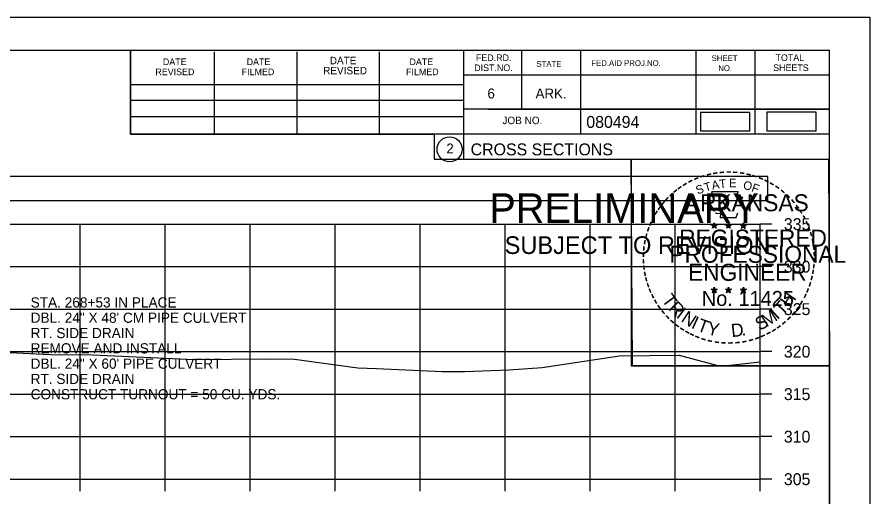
# Model space of a CAD drawing. Extents: x 1376273 to 1384221, y 378927 to 384592.
# Drawn here: x 1380254.2 to 1380354.6, y 383255.5 to 383311.9 of the extents above; entities that cross this region are included whole.
import ezdxf

# ---------------------------------------------------------------- set-up
doc = ezdxf.new("R2010")
doc.units = 0
for name, color, linetype in [('R_Axis', 7, 'Continuous'), ('R_Axis Annot', 7, 'Continuous'), ('R_Border', 7, 'Continuous'), ('R_Border PE', 7, 'Continuous'), ('R_Border Prem', 7, 'Continuous'), ('R_Drive', 7, 'Continuous'), ('R_Exist Surface', 7, 'Continuous'), ('R_Grid', 7, 'Continuous'), ('R_No Plot', 7, 'Continuous')]:
    doc.layers.add(name, color=color, linetype=linetype)

msp = doc.modelspace()

# ---------------------------------------------------------------- linework, layer by layer
at = {"layer": 'R_Axis'}
for p, q in [((1380341.66, 383257.55), (1380341.66, 383287.55)), ((1380343.06, 383287.55), (1380341.66, 383287.55)), ((1380343.06, 383282.55), (1380341.66, 383282.55)), ((1380343.06, 383277.55), (1380341.66, 383277.55)), ((1380343.06, 383272.55), (1380341.66, 383272.55)), ((1380343.06, 383267.55), (1380341.66, 383267.55)), ((1380343.06, 383262.55), (1380341.66, 383262.55)), ((1380041.66, 383257.55), (1380341.66, 383257.55)), ((1380261.66, 383256.15), (1380261.66, 383257.55)), ((1380271.66, 383256.15), (1380271.66, 383257.55)), ((1380281.66, 383256.15), (1380281.66, 383257.55)), ((1380291.66, 383256.15), (1380291.66, 383257.55)), ((1380301.66, 383256.15), (1380301.66, 383257.55)), ((1380311.66, 383256.15), (1380311.66, 383257.55)), ((1380321.66, 383256.15), (1380321.66, 383257.55)), ((1380331.66, 383256.15), (1380331.66, 383257.55)), ((1380341.66, 383256.15), (1380341.66, 383257.55)), ((1380343.06, 383257.55), (1380341.66, 383257.55))]:
    msp.add_line(p, q, dxfattribs=at)
at = {"layer": 'R_Axis Annot'}
msp.add_lwpolyline([(1380040.77, 383290.34), (1380342.57, 383290.34), (1380342.57, 383293.15), (1380040.77, 383293.15)], close=True, dxfattribs=at)
at = {"layer": 'R_Border'}
for p, q in [((1380033.66, 383308.01), (1380349.84, 383308.01)), ((1380267.58, 383298.13), (1380267.58, 383308.01)), ((1380277.44, 383298.13), (1380277.44, 383307.81)), ((1380287.2, 383298.13), (1380287.2, 383307.81)), ((1380296.88, 383298.13), (1380296.88, 383307.81)), ((1380306.74, 383308.01), (1380306.74, 383295.21)), ((1380313.58, 383308.01), (1380313.58, 383301.07)), ((1380320.52, 383308.01), (1380320.52, 383298.13)), ((1380334.1, 383308.01), (1380334.1, 383298.13)), ((1380341.04, 383308.01), (1380341.04, 383298.13)), ((1380349.84, 383102.55), (1380349.84, 383308.01)), ((1380349.84, 383305.07), (1380306.74, 383305.07)), ((1380349.84, 383305.09), (1380349.84, 383305.09)), ((1380267.58, 383303.99), (1380306.74, 383303.99)), ((1380267.58, 383302.13), (1380306.74, 383302.13)), ((1380349.84, 383301.07), (1380306.74, 383301.07)), ((1380309.7, 383301.07), (1380349.84, 383301.07)), ((1380267.58, 383298.13), (1380267.58, 383300.19)), ((1380267.58, 383300.19), (1380306.74, 383300.19)), ((1380349.84, 383298.13), (1380267.58, 383298.13)), ((1380306.74, 383295.21), (1380349.84, 383295.21))]:
    msp.add_line(p, q, dxfattribs=at)
msp.add_circle((1380305.12, 383296.35), 1.47, dxfattribs=at)
at = {"layer": 'R_Border PE'}
for p, q in [((1380335.92, 383287.47), (1380336.27, 383287.35)), ((1380335.92, 383287.47), (1380336.18, 383287.42)), ((1380335.92, 383287.47), (1380336.16, 383287.34)), ((1380336.27, 383287.72), (1380336.23, 383287.47)), ((1380336.27, 383287.35), (1380336.27, 383287.72)), ((1380336.27, 383287.72), (1380336.32, 383287.47)), ((1380336.62, 383287.47), (1380336.27, 383287.35)), ((1380336.62, 383287.47), (1380336.33, 383287.42)), ((1380336.62, 383287.47), (1380336.41, 383287.36)), ((1380337.59, 383287.47), (1380337.94, 383287.35)), ((1380337.59, 383287.47), (1380337.85, 383287.42)), ((1380337.59, 383287.47), (1380337.83, 383287.34)), ((1380337.94, 383287.72), (1380337.9, 383287.47)), ((1380337.94, 383287.35), (1380337.94, 383287.72)), ((1380337.94, 383287.72), (1380337.99, 383287.47)), ((1380338.29, 383287.47), (1380337.94, 383287.35)), ((1380338.29, 383287.47), (1380338, 383287.42)), ((1380338.29, 383287.47), (1380338.08, 383287.36)), ((1380339.36, 383287.45), (1380339.71, 383287.34)), ((1380339.36, 383287.45), (1380339.61, 383287.41)), ((1380339.36, 383287.45), (1380339.59, 383287.33)), ((1380339.71, 383287.71), (1380339.66, 383287.46)), ((1380339.71, 383287.34), (1380339.71, 383287.71)), ((1380339.71, 383287.71), (1380339.75, 383287.46)), ((1380340.05, 383287.45), (1380339.71, 383287.34)), ((1380340.05, 383287.45), (1380339.77, 383287.4)), ((1380340.05, 383287.45), (1380339.85, 383287.35)), ((1380336.06, 383287.06), (1380336.27, 383287.35)), ((1380336.06, 383287.06), (1380336.18, 383287.3)), ((1380336.06, 383287.06), (1380336.27, 383287.27)), ((1380336.48, 383287.06), (1380336.27, 383287.35)), ((1380336.48, 383287.06), (1380336.27, 383287.27)), ((1380336.48, 383287.06), (1380336.35, 383287.35)), ((1380337.73, 383287.06), (1380337.94, 383287.35)), ((1380337.73, 383287.06), (1380337.85, 383287.3)), ((1380337.73, 383287.06), (1380337.94, 383287.27)), ((1380338.15, 383287.06), (1380337.94, 383287.35)), ((1380338.15, 383287.06), (1380337.94, 383287.27)), ((1380338.15, 383287.06), (1380338.02, 383287.35)), ((1380339.49, 383287.05), (1380339.71, 383287.34)), ((1380339.49, 383287.05), (1380339.62, 383287.29)), ((1380339.49, 383287.05), (1380339.7, 383287.26)), ((1380339.92, 383287.05), (1380339.7, 383287.26)), ((1380339.92, 383287.05), (1380339.71, 383287.34)), ((1380339.92, 383287.05), (1380339.78, 383287.34)), ((1380335.92, 383279.89), (1380336.27, 383279.78)), ((1380335.92, 383279.89), (1380336.17, 383279.85)), ((1380335.92, 383279.89), (1380336.16, 383279.77)), ((1380336.05, 383279.48), (1380336.27, 383279.78)), ((1380336.05, 383279.48), (1380336.18, 383279.73)), ((1380336.05, 383279.48), (1380336.27, 383279.7)), ((1380336.27, 383280.15), (1380336.23, 383279.89)), ((1380336.27, 383279.78), (1380336.27, 383280.15)), ((1380336.27, 383280.15), (1380336.32, 383279.9)), ((1380336.61, 383279.89), (1380336.27, 383279.78)), ((1380336.48, 383279.48), (1380336.27, 383279.78)), ((1380336.48, 383279.48), (1380336.27, 383279.7)), ((1380336.61, 383279.89), (1380336.33, 383279.84)), ((1380336.48, 383279.48), (1380336.34, 383279.78)), ((1380336.61, 383279.89), (1380336.41, 383279.79)), ((1380337.59, 383279.89), (1380337.94, 383279.78)), ((1380337.59, 383279.89), (1380337.84, 383279.85)), ((1380337.59, 383279.89), (1380337.82, 383279.77)), ((1380337.72, 383279.48), (1380337.94, 383279.78)), ((1380337.72, 383279.48), (1380337.85, 383279.73)), ((1380337.72, 383279.48), (1380337.93, 383279.7)), ((1380337.94, 383280.15), (1380337.9, 383279.89)), ((1380338.15, 383279.48), (1380337.93, 383279.7)), ((1380337.94, 383279.78), (1380337.94, 383280.15)), ((1380337.94, 383280.15), (1380337.99, 383279.9)), ((1380338.28, 383279.89), (1380337.94, 383279.78)), ((1380338.15, 383279.48), (1380337.94, 383279.78)), ((1380338.28, 383279.89), (1380338, 383279.84)), ((1380338.15, 383279.48), (1380338.01, 383279.78)), ((1380338.28, 383279.89), (1380338.08, 383279.79)), ((1380339.35, 383279.88), (1380339.7, 383279.77)), ((1380339.35, 383279.88), (1380339.61, 383279.84)), ((1380339.35, 383279.88), (1380339.59, 383279.76)), ((1380339.49, 383279.47), (1380339.7, 383279.77)), ((1380339.49, 383279.47), (1380339.61, 383279.72)), ((1380339.49, 383279.47), (1380339.7, 383279.69)), ((1380339.7, 383280.14), (1380339.66, 383279.88)), ((1380339.7, 383279.77), (1380339.7, 383280.14)), ((1380339.7, 383280.14), (1380339.75, 383279.89)), ((1380340.05, 383279.88), (1380339.7, 383279.77)), ((1380339.92, 383279.47), (1380339.7, 383279.77)), ((1380339.92, 383279.47), (1380339.7, 383279.69)), ((1380340.05, 383279.88), (1380339.76, 383279.83)), ((1380339.92, 383279.47), (1380339.78, 383279.77)), ((1380340.05, 383279.88), (1380339.85, 383279.78))]:
    msp.add_line(p, q, dxfattribs=at)
for points in [[(1380335.96, 383291.34), (1380336.23, 383290.52)], [(1380339.47, 383290.42), (1380339.62, 383290.71), (1380338.93, 383290.68), (1380339.08, 383291.34), (1380335.96, 383291.34)], [(1380336.46, 383288.92), (1380336.46, 383288.83), (1380337.02, 383288.81), (1380336.96, 383288.34), (1380338.83, 383288.34), (1380339.04, 383288.88)], [(1380336.27, 383287.72), (1380336.48, 383287.06), (1380335.92, 383287.47), (1380336.62, 383287.47), (1380336.06, 383287.06), (1380336.27, 383287.72)], [(1380337.94, 383287.72), (1380338.15, 383287.06), (1380337.59, 383287.47), (1380338.29, 383287.47), (1380337.73, 383287.06), (1380337.94, 383287.72)], [(1380339.71, 383287.71), (1380339.92, 383287.05), (1380339.36, 383287.45), (1380340.05, 383287.45), (1380339.49, 383287.05), (1380339.71, 383287.71)], [(1380336.27, 383280.15), (1380336.48, 383279.48), (1380335.92, 383279.89), (1380336.61, 383279.89), (1380336.05, 383279.48), (1380336.27, 383280.15)], [(1380337.94, 383280.15), (1380338.15, 383279.48), (1380337.59, 383279.89), (1380338.28, 383279.89), (1380337.72, 383279.48), (1380337.94, 383280.15)], [(1380339.7, 383280.14), (1380339.92, 383279.47), (1380339.35, 383279.88), (1380340.05, 383279.88), (1380339.49, 383279.47), (1380339.7, 383280.14)]]:
    msp.add_lwpolyline(points, dxfattribs=at)
for centre, radius in [((1380336.27, 383287.35), 0.172), ((1380336.27, 383287.35), 0.145), ((1380336.27, 383287.35), 0.116), ((1380336.27, 383287.35), 0.0991), ((1380336.27, 383287.35), 0.0747), ((1380337.94, 383287.35), 0.172), ((1380337.94, 383287.35), 0.145), ((1380337.94, 383287.35), 0.116), ((1380337.94, 383287.35), 0.0991), ((1380337.94, 383287.35), 0.0747), ((1380339.7, 383287.34), 0.172), ((1380339.7, 383287.34), 0.145), ((1380339.7, 383287.34), 0.116), ((1380339.7, 383287.34), 0.0991), ((1380339.7, 383287.34), 0.0747), ((1380336.27, 383287.35), 0.0495), ((1380336.27, 383287.35), 0.0296), ((1380337.94, 383287.35), 0.0495), ((1380337.94, 383287.35), 0.0296), ((1380339.7, 383287.34), 0.0495), ((1380339.7, 383287.34), 0.0296), ((1380336.27, 383279.78), 0.172), ((1380336.27, 383279.78), 0.145), ((1380336.27, 383279.78), 0.116), ((1380336.27, 383279.78), 0.0991), ((1380336.27, 383279.78), 0.0747), ((1380336.27, 383279.78), 0.0495), ((1380336.27, 383279.78), 0.0296), ((1380337.94, 383279.78), 0.172), ((1380337.94, 383279.78), 0.145), ((1380337.94, 383279.78), 0.116), ((1380337.94, 383279.78), 0.0991), ((1380337.94, 383279.78), 0.0747), ((1380337.94, 383279.78), 0.0495), ((1380337.94, 383279.78), 0.0296), ((1380339.7, 383279.77), 0.172), ((1380339.7, 383279.77), 0.145), ((1380339.7, 383279.77), 0.116), ((1380339.7, 383279.77), 0.0991), ((1380339.7, 383279.77), 0.0747), ((1380339.7, 383279.77), 0.0495), ((1380339.7, 383279.77), 0.0296)]:
    msp.add_circle(centre, radius, dxfattribs=at)
at = {"layer": 'R_Drive'}
for points in [[(1380334.64, 383298.51), (1380340.47, 383298.51), (1380340.47, 383300.69), (1380334.64, 383300.69)], [(1380342.44, 383298.51), (1380348.28, 383298.51), (1380348.28, 383300.7), (1380342.44, 383300.7)]]:
    msp.add_lwpolyline(points, close=True, dxfattribs=at)
at = {"layer": 'R_Exist Surface'}
msp.add_lwpolyline([(1380245.54, 383272.86), (1380258.1, 383272.22), (1380263.15, 383272.17), (1380275.08, 383271.64), (1380283.83, 383271.69), (1380286.89, 383271.66), (1380294.31, 383270.66), (1380296.52, 383270.58), (1380304.26, 383270.22), (1380306.91, 383270.21), (1380312.1, 383270.41), (1380316.03, 383270.68), (1380325.11, 383272.07), (1380332.18, 383272.14), (1380332.41, 383272.06), (1380336.84, 383270.89), (1380337.44, 383270.89), (1380341.66, 383271.36)], dxfattribs=at)
at = {"layer": 'R_Grid'}
for p, q in [((1380041.66, 383287.55), (1380341.66, 383287.55)), ((1380261.66, 383257.55), (1380261.66, 383287.55)), ((1380271.66, 383257.55), (1380271.66, 383287.55)), ((1380281.66, 383257.55), (1380281.66, 383287.55)), ((1380291.66, 383257.55), (1380291.66, 383287.55)), ((1380301.66, 383257.55), (1380301.66, 383287.55)), ((1380311.66, 383257.55), (1380311.66, 383287.55)), ((1380321.66, 383257.55), (1380321.66, 383287.55)), ((1380331.66, 383257.55), (1380331.66, 383287.55)), ((1380341.66, 383257.55), (1380341.66, 383287.55)), ((1380041.66, 383282.55), (1380341.66, 383282.55)), ((1380041.66, 383277.55), (1380341.66, 383277.55)), ((1380041.66, 383272.55), (1380341.66, 383272.55)), ((1380041.66, 383267.55), (1380341.66, 383267.55)), ((1380041.66, 383262.55), (1380341.66, 383262.55)), ((1380041.66, 383257.55), (1380341.66, 383257.55))]:
    msp.add_line(p, q, dxfattribs=at)
at = {"layer": 'R_No Plot'}
for p, q in [((1380021.26, 383311.9), (1380354.59, 383311.9)), ((1380325.87, 383272.75), (1380325.87, 383272.75))]:
    msp.add_line(p, q, dxfattribs=at)
for points in [[(1380021.25, 383311.9), (1380354.59, 383311.9), (1380354.59, 383098.57), (1380021.25, 383098.57)], [(1380267.58, 383308.01), (1380267.58, 383298.13), (1380303.31, 383298.13), (1380303.31, 383295.21), (1380326.51, 383295.21), (1380326.51, 383270.88), (1380349.84, 383270.88), (1380349.84, 383102.55), (1380033.66, 383102.55), (1380033.66, 383308.01)], [(1380326.51, 383295.21), (1380349.72, 383295.21), (1380349.84, 383270.88), (1380326.63, 383270.88)]]:
    msp.add_lwpolyline(points, close=True, dxfattribs=at)

# ---------------------------------------------------------------- texts
at = {"layer": 'R_Axis Annot'}
for s, height, p in [('335', 1.4, (1380344.46, 383286.85)), ('330', 1.4, (1380344.46, 383281.85)), ('STA. 268+53 IN PLACE', 1.2, (1380255.82, 383277.74)), ('325', 1.4, (1380344.46, 383276.85)), ('DBL. 24" X 48\' CM PIPE CULVERT', 1.2, (1380255.82, 383275.94)), ('RT. SIDE DRAIN', 1.2, (1380255.82, 383274.14)), ('REMOVE AND INSTALL', 1.2, (1380255.82, 383272.34)), ('320', 1.4, (1380344.46, 383271.85)), ('DBL. 24" X 60\' PIPE CULVERT', 1.2, (1380255.82, 383270.54)), ('RT. SIDE DRAIN', 1.2, (1380255.82, 383268.74)), ('CONSTRUCT TURNOUT = 50 CU. YDS.', 1.2, (1380255.82, 383266.94)), ('315', 1.4, (1380344.46, 383266.85)), ('310', 1.4, (1380344.46, 383261.85)), ('305', 1.4, (1380344.46, 383256.85))]:
    msp.add_text(s, height=height, dxfattribs=at).set_placement(p)
at = {"layer": 'R_Border'}
for s, height, p in [('FED.RD.', 0.782, (1380308.22, 383306.73)), ('TOTAL', 0.782, (1380343.48, 383306.73)), ('DATE', 0.782, (1380271.38, 383306.25)), ('DATE', 0.782, (1380281.24, 383306.25)), ('DATE', 0.879, (1380291.02, 383306.35)), ('DATE', 0.782, (1380300.4, 383306.25)), ('STATE', 0.684, (1380315.34, 383306.05)), ('FED.AID PROJ.NO.', 0.684, (1380321.8, 383306.15)), ('SHEET', 0.684, (1380335.96, 383306.73)), ('REVISED', 0.782, (1380270.5, 383305.07)), ('FILMED', 0.782, (1380280.66, 383305.07)), ('REVISED', 0.879, (1380290.24, 383305.17)), ('FILMED', 0.782, (1380300, 383305.07)), ('DIST.NO.', 0.782, (1380308.02, 383305.55)), ('NO.', 0.684, (1380336.74, 383305.55)), ('SHEETS', 0.782, (1380343.2, 383305.55)), ('6', 1.17, (1380309.58, 383302.33)), ('ARK.', 1.172, (1380315.24, 383302.33)), ('JOB NO.', 0.879, (1380311.34, 383299.31)), ('080494', 1.4, (1380321.21, 383298.87)), ('2', 1.17, (1380304.74, 383295.86)), ('CROSS SECTIONS', 1.4, (1380307.6, 383295.64))]:
    msp.add_text(s, height=height, rotation=360, dxfattribs=at).set_placement(p)
at = {"layer": 'R_Border PE'}
for s, height, rotation, p in [('-', 1.6, 13.6301, (1380335.46, 383292.71)), ('-', 1.6, 10.2193, (1380336.14, 383292.87)), ('-', 1.6, 5.8968, (1380336.87, 383292.98)), ('-', 1.6, 0.1862, (1380337.64, 383293.06)), ('-', 1.6, 357.743, (1380338.36, 383293.04)), ('-', 1.6, 352.1617, (1380339.11, 383292.99)), ('-', 1.6, 347.2049, (1380339.83, 383292.87)), ('-', 1.6, 34.0636, (1380332.85, 383291.51)), ('-', 1.6, 28.7918, (1380333.44, 383291.88)), ('-', 1.6, 24.3072, (1380334.08, 383292.2)), ('-', 1.6, 19.1761, (1380334.71, 383292.47)), ('T', 1, 16.4036, (1380335.23, 383291.35)), ('A', 1, 11.2132, (1380336.06, 383291.6)), ('T', 1, 6.0228, (1380336.91, 383291.77)), ('E', 1, 0.8323, (1380338.01, 383291.88)), ('O', 1, 350.4515, (1380339.62, 383291.67)), ('-', 1.6, 342.3362, (1380340.46, 383292.72)), ('-', 1.6, 337.8551, (1380341.2, 383292.49)), ('-', 1.6, 334.1211, (1380341.83, 383292.22)), ('-', 1.6, 329.6409, (1380342.41, 383291.94)), ('-', 1.6, 38.9507, (1380331.79, 383290.74)), ('-', 1.6, 36.2317, (1380332.27, 383291.12)), ('S', 1, 21.594, (1380334.32, 383291.02)), ('F', 1, 340.0707, (1380340.57, 383291.44)), ('-', 1.6, 325.8627, (1380343.05, 383291.58)), ('-', 1.6, 320.5297, (1380343.66, 383291.15)), ('-', 1.6, 48.423, (1380330.91, 383289.85)), ('-', 1.6, 42.9622, (1380331.36, 383290.32)), ('ARKANSAS', 2, 360, (1380332.82, 383289.06)), ('-', 1.6, 315.5786, (1380344.26, 383290.67)), ('-', 1.6, 309.8797, (1380344.83, 383290.12)), ('-', 1.6, 54.2325, (1380330.1, 383288.79)), ('-', 1.6, 50.6142, (1380330.51, 383289.36)), ('-', 1.6, 306.6522, (1380345.35, 383289.51)), ('-', 1.6, 62.8713, (1380329.46, 383287.65)), ('-', 1.6, 58.0706, (1380329.77, 383288.27)), ('-', 1.4, 303.6753, (1380345.84, 383288.95)), ('-', 1.6, 299.6684, (1380346.16, 383288.34)), ('-', 1.6, 67.7743, (1380329.2, 383287.04)), ('-', 1.6, 294.6628, (1380346.48, 383287.73)), ('-', 1.6, 75.461, (1380328.78, 383285.7)), ('-', 1.6, 72.3945, (1380328.98, 383286.41)), ('REGISTERED', 2, 360, (1380332.14, 383284.91)), ('DWB', 0.01, 360, (1380336.26, 383287.35)), ('DWB', 0.01, 360, (1380337.93, 383287.35)), ('DWB', 0.01, 360, (1380339.69, 383287.34)), ('-', 1.6, 290.5728, (1380346.74, 383287.15)), ('-', 1.6, 285.1233, (1380346.97, 383286.57)), ('-', 1.6, 81.2013, (1380328.65, 383284.98)), ('-', 1.6, 280.5493, (1380347.17, 383285.83)), ('-', 1.6, 85.1863, (1380328.57, 383284.29)), ('PROFESSIONAL', 2, 360, (1380330.99, 383283)), ('-', 1.6, 276.5962, (1380347.33, 383285.06)), ('-', 1.6, 94.1959, (1380328.58, 383282.87)), ('-', 1.6, 89.0622, (1380328.55, 383283.59)), ('-', 1.6, 274.3301, (1380347.39, 383284.34)), ('-', 1.6, 269.9407, (1380347.43, 383283.71)), ('-', 1.6, 98.9479, (1380328.66, 383282.2)), ('ENGINEER', 2, 360, (1380333.18, 383280.88)), ('-', 1.6, 263.5172, (1380347.41, 383283.04)), ('-', 1.6, 101.7149, (1380328.79, 383281.47)), ('-', 1.6, 255.7626, (1380347.23, 383281.71)), ('-', 1.6, 260.9953, (1380347.34, 383282.39)), ('-', 1.6, 105.4578, (1380328.95, 383280.87)), ('-', 1.6, 109.0874, (1380329.17, 383280.24)), ('-', 1.6, 252.8681, (1380347.05, 383280.99)), ('-', 1.6, 114.0643, (1380329.42, 383279.65)), ('T', 1.54, 306.0406, (1380330.03, 383278.62)), ('No. 11425', 1.757, 360, (1380334.8, 383277.93)), ('DWB', 0.01, 360, (1380336.25, 383279.78)), ('DWB', 0.01, 360, (1380337.92, 383279.78)), ('DWB', 0.01, 360, (1380339.69, 383279.77)), ('H', 1.54, 54.6088, (1380345.15, 383277.65)), ('-', 1.6, 247.8887, (1380346.82, 383280.31)), ('-', 1.6, 115.7289, (1380329.73, 383279.03)), ('-', 1.6, 120.4471, (1380330.08, 383278.44)), ('R', 1.54, 314.005, (1380330.79, 383277.57)), ('T', 1.54, 46.6444, (1380344.26, 383276.71)), ('-', 1.6, 239.0712, (1380346.17, 383278.93)), ('-', 1.6, 244.6197, (1380346.56, 383279.69)), ('-', 1.6, 125.8934, (1380330.49, 383277.88)), ('-', 1.6, 130.7181, (1380330.95, 383277.33)), ('I', 1.54, 321.9694, (1380331.69, 383276.64)), ('M', 1.54, 32.6563, (1380342.41, 383275.39)), ('I', 1.54, 42.1136, (1380343.7, 383276.23)), ('-', 1.6, 233.8452, (1380345.77, 383278.28)), ('-', 1.6, 134.2238, (1380331.47, 383276.78)), ('N', 1.54, 326.5002, (1380332.26, 383276.17)), ('I', 1.54, 335.3603, (1380333.46, 383275.38)), ('T', 1.54, 339.8912, (1380334.13, 383275.05)), ('S', 1.54, 26.9312, (1380341.57, 383274.98)), ('-', 1.6, 225.7653, (1380344.86, 383277.15)), ('-', 1.6, 231.2538, (1380345.34, 383277.71)), ('-', 1.6, 138.9338, (1380331.99, 383276.32)), ('-', 1.6, 144.6463, (1380332.55, 383275.91)), ('-', 1.6, 148.0898, (1380333.11, 383275.54)), ('Y', 1.54, 347.8556, (1380335.34, 383274.61)), ('D', 1.54, 6.3969, (1380338.33, 383274.25)), ('-', 1.6, 215.7363, (1380343.79, 383276.17)), ('-', 1.6, 221.0851, (1380344.33, 383276.64)), ('-', 1.6, 151.5704, (1380333.69, 383275.22)), ('-', 1.6, 154.6002, (1380334.21, 383274.97)), ('-', 1.6, 158.5612, (1380334.83, 383274.72)), ('.', 1.54, 13.7642, (1380339.52, 383274.38)), ('-', 1.6, 204.2516, (1380342.07, 383275.12)), ('-', 1.6, 207.3568, (1380342.69, 383275.44)), ('-', 1.6, 212.2491, (1380343.25, 383275.78)), ('-', 1.6, 162.7983, (1380335.52, 383274.5)), ('-', 1.6, 167.5555, (1380336.24, 383274.34)), ('-', 1.6, 173.1155, (1380337.01, 383274.23)), ('-', 1.6, 176.5183, (1380337.76, 383274.18)), ('-', 1.6, 181.5918, (1380338.5, 383274.2)), ('-', 1.6, 185.8167, (1380339.31, 383274.27)), ('-', 1.6, 191.2858, (1380340.04, 383274.4)), ('-', 1.6, 195.4743, (1380340.77, 383274.6)), ('-', 1.6, 200.7184, (1380341.45, 383274.84))]:
    msp.add_text(s, height=height, rotation=rotation, dxfattribs=at).set_placement(p)
at = {"layer": 'R_Border Prem'}
for s, height, p in [('PRELIMINARY', 3.5, (1380309.79, 383287.67)), ('DWB', 0.01, (1380310.53, 383289.52)), ('SUBJECT TO REVISION', 2.0751, (1380311.6, 383284.04))]:
    msp.add_text(s, height=height, rotation=360, dxfattribs=at).set_placement(p)

doc.saveas('drawing.dxf')
